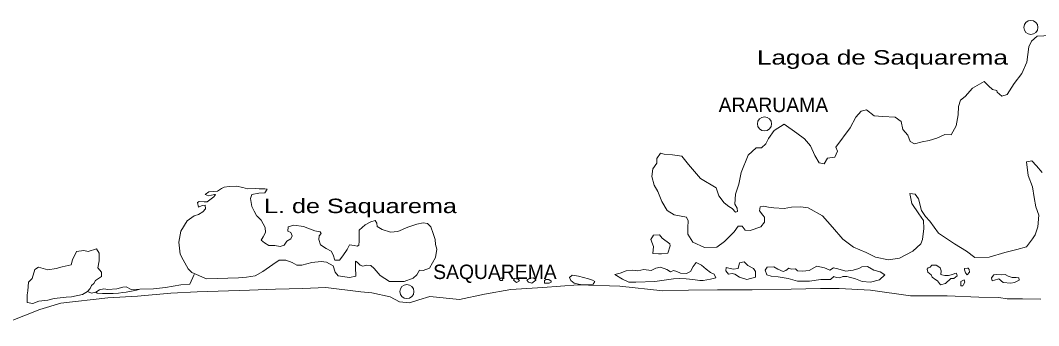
# Model space of a CAD drawing. Extents: x 47169 to 972804, y 7447977 to 9608469.
# Drawn here: x 124798 to 169220, y 7457951 to 7471292 of the extents above; entities that cross this region are included whole.
import ezdxf

# ---------------------------------------------------------------- set-up
doc = ezdxf.new("R2010")
doc.units = 0
doc.header["$LTSCALE"] = 270
doc.layers.add('1', color=7, linetype='Continuous', lineweight=13)
doc.layers.add('2', color=7, linetype='Continuous', lineweight=13)
doc.layers.add('3', color=7, linetype='Continuous')

msp = doc.modelspace()

# ---------------------------------------------------------------- linework, layer by layer
at = {"layer": '1'}
for points in [[(155708.5, 7463160.5), (155844.1, 7463074.9), (156001.9, 7462912.2), (156083.5, 7462936.2), (156069.7, 7463091.2), (155973.5, 7463255.3), (155994.2, 7463699.4), (156138.4, 7464135.1), (156240, 7464636.4), (156551.4, 7465397.6), (156893.6, 7465715.8), (157129.8, 7465721.2), (157320.9, 7465903), (157428.8, 7466127.2), (157677.8, 7466476.6), (158123.6, 7466752.8), (158666.7, 7466365.9), (159011.6, 7466107.5), (159264.9, 7465813.9), (159459.5, 7465385.8), (159651.6, 7465068.6), (159868.2, 7465029.1), (160006.7, 7465265.1), (160324.1, 7465316.6), (160451.9, 7465574.5), (160365.7, 7465750), (161004.3, 7466595.9), (161250.6, 7467067.2), (161481.4, 7467316.3), (161716.4, 7467377), (162051, 7467118.4), (162421.4, 7467093.4), (162956.5, 7467061), (163227.7, 7466878.5), (163297.2, 7466525.2), (163508.3, 7466274.9), (163617.2, 7466000.1), (163804.5, 7465893.4), (164141.4, 7465989.6), (164438.2, 7466040.6), (164775.1, 7466136.8), (165130.9, 7466311), (165398.4, 7466294.7), (165626.3, 7466676.8), (165707.9, 7467166.4), (165730.9, 7467521.8), (165817.2, 7467800.9), (166008.6, 7467971.4), (166329.7, 7468322.2), (166836.9, 7468621.7), (167036.4, 7468426.5), (167204.2, 7468275), (167400.6, 7468223.9), (167412.3, 7468157.6), (167611.3, 7467984.6), (167846.3, 7468045.2), (168154.2, 7468528.7), (168483.7, 7468968.4), (168699, 7469460.9), (168787.1, 7470128.1), (168904.8, 7470385.7), (169157, 7470601.9), (169732, 7470625.5)], [(169369.6, 7464641.4), (169126.9, 7464935.5), (168916.7, 7465152.6), (168691.8, 7465103.3), (168766.5, 7464506.2), (168951.8, 7464022.4), (169023.8, 7463547.2), (169104.7, 7463138.8), (169225.6, 7462775.5), (169185.2, 7462275.7), (169069.8, 7461918.4), (168950.5, 7461738.3), (168690.9, 7461400), (168262.2, 7461279.7), (167741.3, 7461146.2), (167067.9, 7460942.9), (166441.7, 7460929), (166076.1, 7461209.2), (165555.4, 7461530.3), (164846.7, 7461991.4), (164475.5, 7462515.4), (164286, 7462721.8), (164115.8, 7462984.2), (163981.3, 7463491.2), (163832.8, 7463698.6), (163606.2, 7463726.8), (163687.7, 7463296.2), (163995.8, 7462837.3), (164197.3, 7462553.5), (164215.5, 7462199.1), (164154.5, 7461709.9), (164086.6, 7461530.9), (163734.1, 7461212.6), (163155.7, 7460900.3), (162664.1, 7460833.9), (162096.8, 7460943.1), (161691.7, 7461144.7), (161141.8, 7461387.4), (160671.8, 7461731.7), (160228.7, 7462254), (159796.5, 7462743.2), (159172.1, 7463095), (158832, 7463142.8), (158431.6, 7463133.7), (158124.8, 7463071.4), (157672.3, 7463094.4), (157435.1, 7463133.3), (157228.7, 7463173), (157064.9, 7463147.1), (157048.4, 7462969.3), (157186.5, 7462772.8), (157260.1, 7462696.9), (157265.1, 7462475.2), (157105.4, 7462272), (156636.6, 7462106.1), (156410.2, 7462123.1), (156293.2, 7462297.9), (156118.4, 7462305), (155939.2, 7462056.9), (155517.6, 7461625.9), (155184.1, 7461385.4), (154650.2, 7461373.2), (154131.2, 7461605.2), (153917.8, 7461955.2), (153911.1, 7462243.4), (153925.1, 7462532), (153859.6, 7462696.9), (153312.9, 7462795.2), (153021.1, 7462977), (152775.4, 7463381.7), (152601.2, 7463810.1), (152451.1, 7464083.9), (152339.4, 7464469.5), (152393.4, 7464803.4), (152562.4, 7465051.3), (152557.5, 7465261.9), (152716.7, 7465487.3), (152882.1, 7465446.8), (153242.5, 7465410.7), (153654.9, 7465353.6), (153950.8, 7464994.4), (154468.5, 7464374.2), (155145.6, 7463968.3), (155266.4, 7463627.3), (155499.4, 7463322.1), (155708.5, 7463160.5)], [(131804.6, 7462074.8), (132071.1, 7462524.9), (132373.8, 7462754.2), (132567.8, 7462803.2), (132760.2, 7462918.9), (132870, 7463054.6), (132866.2, 7463209.8), (132732.7, 7463206.6), (132570.2, 7463125), (132524, 7463334.6), (132595.1, 7463369.6), (132811.1, 7463363.8), (132944.6, 7463367), (133237.6, 7463573.8), (133317, 7463686.6), (133265.7, 7463685.4), (133010.3, 7463623.7), (132854.6, 7463686.5), (133016.2, 7463801.3), (133396, 7463821.7), (133567.6, 7463947.8), (133689.5, 7464006.2), (133904.7, 7464033.7), (134223.1, 7464041.4), (134502, 7463981.6), (134708.7, 7463931.1), (135037.1, 7463950.2), (135222.5, 7463932.5), (135459, 7463927.1), (135562, 7463918.5), (135463, 7463760.8), (135206.5, 7463743.5), (134899.8, 7463680.6), (134842.4, 7463501.8), (134891.8, 7463159.2), (134999.6, 7462951), (135107.7, 7462731.8), (135128.2, 7462732.3)], [(135128.2, 7462732.3), (135307.1, 7462559.2), (135479.2, 7462241.7), (135494.8, 7462020.2), (135386.4, 7461829), (135297.2, 7461693.8), (135443.9, 7461575.3), (135631.7, 7461457.9), (135899, 7461453.2), (136126, 7461414.3), (136299.5, 7461462.9), (136418.4, 7461643.2), (136600.8, 7461747.4), (136649.2, 7461870.6), (136594.1, 7462024.6), (136459.3, 7462076.8), (136475.3, 7462265.7), (136730.2, 7462349.5), (137153.1, 7462282), (137650.8, 7462094.4), (137857.5, 7462043.9), (137878.1, 7462044.4), (137920.7, 7461978.8), (137830.7, 7461876.9), (137824.4, 7461710.3), (137891.6, 7461479), (138131.8, 7461318.4), (138360.4, 7461213), (138446.5, 7461048.7), (138513.7, 7460817.4), (138719.3, 7460811.2), (138868.8, 7461003.4), (139057.6, 7461274.1), (139155.2, 7461487.1), (139361.6, 7461447.7), (139495.6, 7461428.7), (139566.5, 7461474.8), (139583, 7461641.6), (139581.6, 7462129.5), (139843.4, 7462357.6), (140086.9, 7462485.4), (140270.4, 7462545.2), (140355.5, 7462425.3), (140358.9, 7462281.2), (140577.7, 7462153.3), (140950.3, 7462040.2), (141268.4, 7462058.8), (141705.5, 7462257.8), (142092.8, 7462389), (142368.7, 7462451), (142564.6, 7462422.3), (142701.8, 7462270.3), (142801, 7461984.3), (142889.5, 7461720.2), (142915.3, 7461499), (142961.3, 7461289.4), (142908.1, 7460933.2), (142652.2, 7460461.4), (142377.1, 7460366.1), (142212.5, 7460373.3), (142094.1, 7460170.9), (141933.2, 7460022.9), (141546.2, 7459880.6), (141237.9, 7459884.3), (140899.1, 7459876.2), (140492.1, 7460143.8), (140228, 7460448), (140091.3, 7460577.9), (139916.2, 7460595.9), (139742.8, 7460547.4), (139628.7, 7460589), (139491.8, 7460729.9), (139418.9, 7460772.5), (139425.2, 7460506.5), (139434.5, 7460118.5), (139158.6, 7460056.5), (138663.9, 7460122.3), (138536.7, 7460285.6), (138447.9, 7460560.7), (138156.2, 7460731.2), (137919.2, 7460758.8), (137519.8, 7460704.8), (137070.4, 7460594.2), (136865.1, 7460589.2), (136656.5, 7460717.3), (136376.8, 7460810.4), (136089.1, 7460814.5), (135806.1, 7460619.1), (135381.8, 7460320.5), (135037, 7460134.7), (134658.4, 7460070), (134309.8, 7460039.4), (133847.8, 7460028.2), (133386, 7460005.9), (132913.6, 7459994.4), (132280, 7460278.4), (132111.6, 7460440.7), (131896.5, 7460834.7), (131767.3, 7461075.6), (131713.3, 7461606.7), (131804.6, 7462074.8)], [(153839.4, 7460001.7), (154127.8, 7459963.9), (154436.8, 7459926.7), (154591.1, 7459919.1), (154908.1, 7459981.8), (155132.6, 7460042.4), (155067.5, 7460196.2), (154901.2, 7460281.1), (154713.1, 7460420.9), (154514, 7460593.8), (154285.3, 7460710.5), (154155.9, 7460530.1), (154027.3, 7460316.5), (153864.8, 7460235.1)], [(153864.8, 7460235.1), (153597.4, 7460251.2), (153431.6, 7460313.9), (153297.1, 7460355.2), (153154.6, 7460296.4), (152998.1, 7460403.7), (152728.6, 7460508.4), (152524.3, 7460459.3), (152321, 7460365.9), (151991.5, 7460402.7), (151735.8, 7460352.4), (151499.2, 7460369.1), (151222.5, 7460340.5), (150967.9, 7460245.9), (150733, 7460185), (151066.4, 7459982.1), (151346.7, 7459855.5), (151644.7, 7459851.3), (152476, 7459881.6), (153295, 7460000.2), (153541.4, 7460005.9), (153839.4, 7460001.7)], [(132385.1, 7460181.1), (132189.8, 7459766), (131800.1, 7459734.3), (131135.1, 7459618.2), (130612.6, 7459561), (130006.7, 7459546.1)], [(123830.4, 7457951.1), (125651.8, 7458662), (126569.8, 7458928.9), (128618.8, 7459168.1), (129911.4, 7459244.3), (131367.3, 7459368.7), (132506.2, 7459429.8), (134795.3, 7459507.7), (135924.5, 7459546.1), (137115.5, 7459574.8), (138121.2, 7459621.2), (139646.3, 7459424.9), (140129.9, 7459392.1), (140925.2, 7459211.4), (141330.9, 7458999.2), (141774, 7458943.3), (142181.5, 7459086), (142660.9, 7459230.5), (143948.1, 7459094.6), (145052.2, 7459320.3), (146197.9, 7459524.7), (147592.8, 7459612.9), (149130.7, 7459737.5), (150950.2, 7459679.9), (152824.2, 7459479.3), (153943.2, 7459505), (155206.1, 7459522.9), (156716.2, 7459513), (158430.6, 7459552), (159703.5, 7459580.8), (160525.2, 7459577.2), (161882.7, 7459496.8), (163634, 7459258.8), (165225.8, 7459261), (166613.7, 7459192), (167476.6, 7459177.9), (167847.4, 7459130.6), (168515.1, 7459123.1), (169316.4, 7459107.5)], [(128088.5, 7459421.2), (127894.5, 7459372.1), (127719.6, 7459449.2)], [(130006.7, 7459546.1), (129637.1, 7459537), (129408.5, 7459642.4), (129275, 7459639.1), (129009.9, 7459554.9), (128620, 7459534.2), (128434.4, 7459562.9), (128250.6, 7459514), (128088.5, 7459421.2)], [(128088.5, 7459421.2), (128151.5, 7459367.3), (128377.9, 7459350.7), (128624.4, 7459356.8), (128850.3, 7459362.4), (129076.2, 7459368), (129268.5, 7459394.8), (129410.2, 7459419), (129485.6, 7459423.5), (129714.8, 7459473.4), (129791.6, 7459485.5), (129867, 7459499.1), (130006.7, 7459546.1)]]:
    msp.add_lwpolyline(points, dxfattribs=at)
for points in [[(152791.9, 7461774.1), (153126.3, 7461526.7), (153138.6, 7461438.3), (153043.1, 7461125.6), (152766.7, 7461085.9), (152632.9, 7461093.9), (152396.3, 7461110.7), (152420.2, 7461410.6), (152300.1, 7461718.4), (152418.9, 7461909.6), (152675.6, 7461915.5)], [(127719.6, 7459449.2), (127515.7, 7459318.4), (127025.3, 7459206.4), (126789.4, 7459189.5), (126533, 7459172), (126266.5, 7459143.2), (125991, 7459069.8), (125601.6, 7459026.9), (125347.4, 7458920.7), (125099.6, 7458970), (125091.6, 7459291.5), (125117.9, 7459469.6), (125149.4, 7459858.7), (125309.8, 7460018), (125433.7, 7460409.3), (125585.2, 7460512.9), (125999.3, 7460390), (126357.3, 7460454.4), (126622.7, 7460527.5), (127011, 7460614.8), (127077.7, 7460827.2), (127253.7, 7461186.5), (127571, 7461238.7), (127756.9, 7461198.9), (128124.2, 7461307.8), (128241.8, 7461122.2), (128229.4, 7460789.1), (128175.5, 7460477.2), (128344.4, 7460292.8), (128339.1, 7460093), (128075.9, 7459931.2), (127997.1, 7459796.1), (127896.6, 7459704.9), (127848.2, 7459581.7)], [(156777.1, 7460445.9), (156872.6, 7460315), (156867.9, 7460071), (156490.3, 7459962.5), (156169.3, 7460077.2), (155961.1, 7460194.4), (155847.2, 7460236.2), (155694, 7460199.4), (155577.5, 7460352), (155584.5, 7460496.3), (155894.2, 7460425.8), (156109.3, 7460452.9), (156175.6, 7460698.3), (156380.2, 7460736.3), (156538, 7460573.5)], [(162027.3, 7460376.1), (162306.2, 7460304.7), (162504.3, 7460176.1), (162273.1, 7459949.1), (161885, 7459851.7), (161514.7, 7459876.7), (161224.5, 7459992.1), (160852.2, 7460105.7), (160677.7, 7460101.8), (160545.5, 7460043.4), (160391, 7460062.1), (160287.6, 7460093), (160146.7, 7459967.9), (159725.5, 7459969.4), (159224, 7459891.6), (158700.2, 7459890.8), (158286.6, 7460014.5), (157853.6, 7460082.3), (157544.6, 7460119.6), (157358.6, 7460170.8), (157292.2, 7460380), (157381.8, 7460504), (157669, 7460521.6), (157845.8, 7460425.9), (158074.2, 7460320.2), (158186.4, 7460356), (158317.3, 7460469.8), (158441.8, 7460417.2), (158616, 7460432.2), (158700.2, 7460345.4), (158916, 7460339.2), (159203, 7460367.9), (159548, 7460553.1), (159878.5, 7460471.9), (160106.6, 7460377.2), (160268.6, 7460480.7), (160464.7, 7460440.7), (160806.2, 7460326.5), (161133.7, 7460378.2), (161378.6, 7460450.2), (161500.3, 7460519.5), (161756.7, 7460536.3)], [(164489.4, 7460508.7), (164559.2, 7460599), (164631.3, 7460589.5), (164754.5, 7460592.2), (164817.1, 7460549.3), (164931.5, 7460485.3), (164965.3, 7460353), (164958.7, 7460186.5), (164990, 7460165), (165123.9, 7460145.8), (165288.2, 7460149.5), (165462, 7460186.6), (165563.6, 7460233.2), (165635.2, 7460245.9), (165668.7, 7460124.7), (165527.5, 7460010.7), (165394, 7460007.7), (165152.3, 7459791.6), (164938, 7459731.4), (164810.6, 7459917.1), (164737.8, 7459959.8), (164581.4, 7460067.2), (164538.1, 7460166.1), (164391.6, 7460284.8), (164357.9, 7460417.1), (164397.5, 7460484.5)], [(166098.9, 7460178.5), (166035.3, 7460265.9), (165981.1, 7460397.7), (165980.1, 7460442), (166113, 7460467.2), (166143.8, 7460467.8), (166196.6, 7460402.5), (166199.1, 7460291.7)], [(145785, 7460047.4), (145816.5, 7460014.8), (145848.6, 7459960.1), (145818.6, 7459926.1), (145746.8, 7459924.5), (145683.6, 7459989.5)], [(146516, 7459975.8), (146579.1, 7459910.7), (146447.2, 7459841.1), (146311.4, 7459937.7), (146361.2, 7460005.4)], [(147028.3, 7460032.2), (147182.3, 7460035.8), (147286.8, 7459960.6), (147287.3, 7459938.4), (147115.9, 7459801.3), (146960.6, 7459853.1), (146886.6, 7459940.1)], [(147851.4, 7459973.8), (147955.9, 7459898.6), (147957, 7459854.3), (147865.6, 7459807.8), (147660, 7459814.1), (147657.4, 7459924.9), (147718, 7459970.7)], [(149586.8, 7460003.2), (149752.6, 7459940.5), (149856.8, 7459876.4), (149787.5, 7459763.9), (149562.2, 7459736.4), (149315.8, 7459730.7), (149150.5, 7459771.2), (148954.4, 7459811), (148807.8, 7459929.6), (148753.6, 7460050.3), (148874.5, 7460152.9), (149142.5, 7460114.8)], [(165944.2, 7459742.7), (165914.4, 7459697.7), (165832.3, 7459695.9), (165829.6, 7459817.8), (165828.1, 7459884.3), (165970.4, 7459954), (166003.4, 7459854.9)], [(168007, 7459810.5), (167677.8, 7459836.5), (167489.3, 7459998.6), (167295.5, 7459938.9), (167193.4, 7459914.5), (167169.9, 7460047), (167259.6, 7460171), (167392.8, 7460185), (167598.3, 7460178.5), (167762.6, 7460182.1), (167897.7, 7460107.4), (168063.2, 7460055.7), (168237.7, 7460059.5), (168361.4, 7460040), (168373.8, 7459940.5), (168170.7, 7459836.3)]]:
    msp.add_lwpolyline(points, close=True, dxfattribs=at)
at = {"layer": '2'}
for centre, radius in [((168881.5, 7470983.9), 308.5), ((157260.2, 7466766.5), 308.6), ((141659.4, 7459439.6), 308.1)]:
    msp.add_circle(centre, radius, dxfattribs=at)

# ---------------------------------------------------------------- texts
at = {"layer": '3'}
for s, width, p in [('Lagoa de Saquarema', 1.35, (156931.4, 7469357)), ('L. de Saquarema', 1.3, (135429.7, 7462869.3))]:
    msp.add_text(s, height=630.5, dxfattribs=dict(at, width=width)).set_placement(p)
for s, height, p in [('ARARUAMA', 630.6, (155259.9, 7467283.1)), ('SAQUAREMA', 630.3, (142807.2, 7459988.1))]:
    msp.add_text(s, height=height, dxfattribs=at).set_placement(p)

doc.saveas('drawing.dxf')
